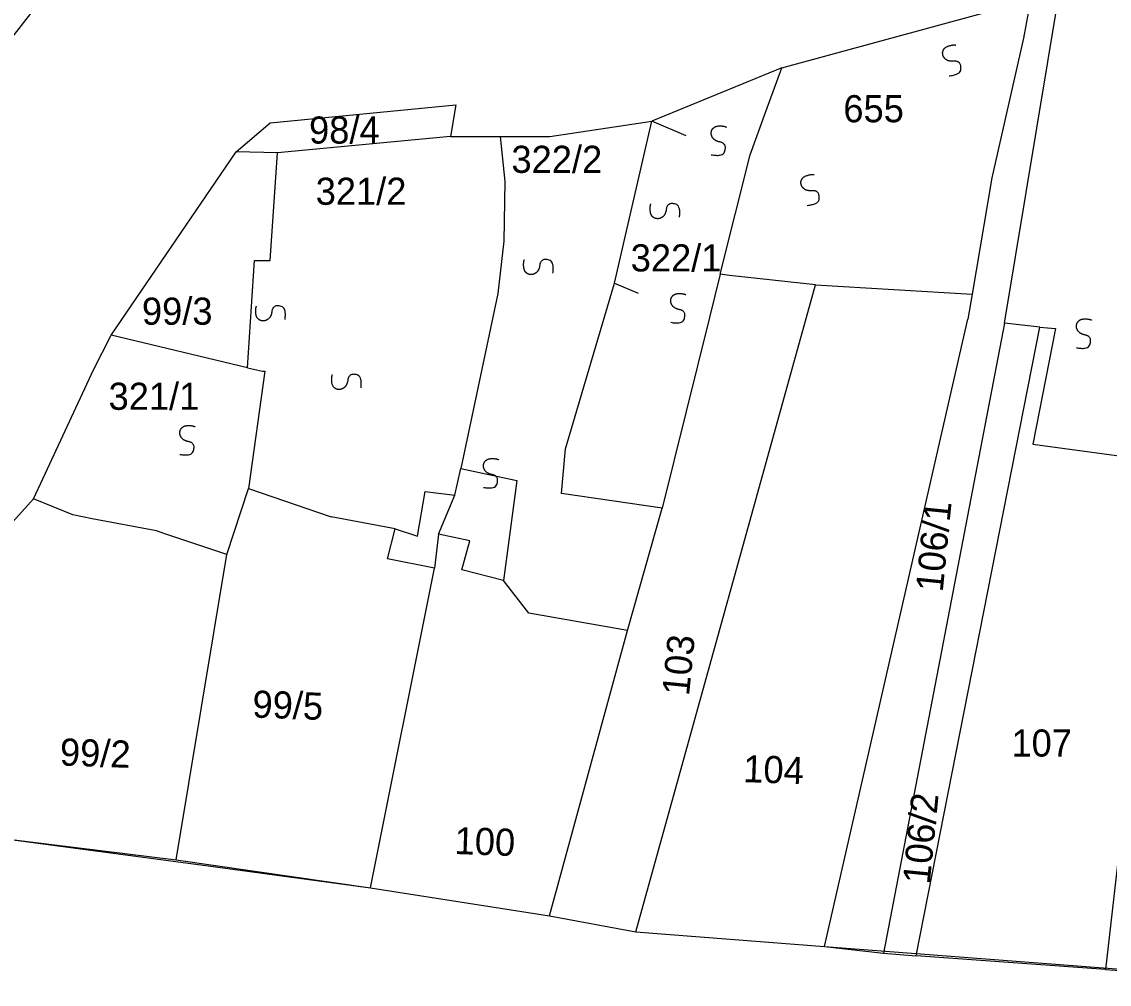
# Model space of a CAD drawing. Extents: x -581999 to -572728, y -1219553 to -1212032.
# Drawn here: x -577839.6 to -577759.4, y -1215968.3 to -1215897.4 of the extents above; entities that cross this region are included whole.
import ezdxf

# ---------------------------------------------------------------- set-up
doc = ezdxf.new("R2010")
doc.units = 0
for name, color, linetype in [('Vrstva 1', 7, 'Continuous'), ('Vrstva 2', 7, 'Continuous'), ('Vrstva 4', 7, 'Continuous'), ('Vrstva 6', 7, 'Continuous'), ('Vrstva 63', 7, 'Continuous')]:
    doc.layers.add(name, color=color, linetype=linetype)

msp = doc.modelspace()

# ---------------------------------------------------------------- linework, layer by layer
at = {"layer": 'Vrstva 1'}
for p, q in [((-577767.111, -1215919.604), (-577763.072, -1215895.262)), ((-577784.701, -1215903.995), (-577783.534, -1215900.795)), ((-577821.27, -1215904.841), (-577807.575, -1215903.512)), ((-577807.575, -1215903.512), (-577807.968, -1215905.841)), ((-577785.869, -1215907.196), (-577784.701, -1215903.995)), ((-577823.783, -1215906.972), (-577821.27, -1215904.841)), ((-577807.968, -1215905.841), (-577820.737, -1215907.054)), ((-577807.968, -1215905.841), (-577804.306, -1215905.848)), ((-577833.003, -1215920.499), (-577823.783, -1215906.972)), ((-577820.737, -1215907.054), (-577823.783, -1215906.972)), ((-577821.273, -1215914.989), (-577820.737, -1215907.054)), ((-577822.933, -1215922.894), (-577822.423, -1215914.989)), ((-577763.354, -1215920), (-577765.023, -1215928.534)), ((-577764.51, -1215919.9), (-577763.932, -1215919.95)), ((-577763.932, -1215919.95), (-577763.354, -1215920)), ((-577834.302, -1215923.045), (-577833.003, -1215920.499)), ((-577822.933, -1215922.894), (-577833.003, -1215920.499)), ((-577838.001, -1215931.038), (-577834.302, -1215923.045)), ((-577821.656, -1215923.133), (-577822.862, -1215931.789)), ((-577765.023, -1215928.534), (-577755.392, -1215929.815)), ((-577807.649, -1215932.283), (-577807.208, -1215930.318)), ((-577838.715, -1215932.565), (-577838.001, -1215931.038)), ((-577810.4, -1215935.313), (-577809.84, -1215932.003)), ((-577809.84, -1215932.003), (-577807.649, -1215932.283)), ((-577808.863, -1215935.167), (-577807.649, -1215932.283)), ((-577812.036, -1215934.755), (-577810.4, -1215935.313)), ((-577808.863, -1215935.167), (-577809.154, -1215937.671)), ((-577806.551, -1215935.656), (-577808.863, -1215935.167)), ((-577807.136, -1215937.79), (-577806.551, -1215935.656)), ((-577804.054, -1215938.572), (-577807.136, -1215937.79))]:
    msp.add_line(p, q, dxfattribs=at)
for points in [[(-577853.107, -1215904.632), (-577851.229, -1215905.854), (-577848.54, -1215905.454), (-577840.724, -1215899.111), (-577838.295, -1215896.004)], [(-577783.534, -1215900.795), (-577765.204, -1215895.788)], [(-577765.204, -1215895.788), (-577765.697, -1215898.602)], [(-577765.697, -1215898.602), (-577768.046, -1215908.884)], [(-577783.534, -1215900.795), (-577793.119, -1215904.707)], [(-577804.306, -1215905.848), (-577800.642, -1215905.856), (-577793.119, -1215904.707)], [(-577795.884, -1215916.658), (-577793.119, -1215904.707)], [(-577804.306, -1215905.848), (-577803.955, -1215909.169)], [(-577788.074, -1215915.996), (-577786.971, -1215911.596), (-577785.869, -1215907.196)], [(-577768.046, -1215908.884), (-577769.492, -1215917.457)], [(-577803.955, -1215909.169), (-577804.035, -1215913.552), (-577804.465, -1215917.417), (-577807.208, -1215930.318)], [(-577822.423, -1215914.989), (-577821.46, -1215914.989), (-577821.273, -1215914.989)], [(-577788.074, -1215915.996), (-577788.857, -1215919.196)], [(-577781.041, -1215916.786), (-577787.4, -1215916.093), (-577788.074, -1215915.996)], [(-577799.485, -1215928.861), (-577795.884, -1215916.658)], [(-577794.306, -1215964.476), (-577781.041, -1215916.786)], [(-577781.041, -1215916.786), (-577769.492, -1215917.457)], [(-577769.492, -1215917.457), (-577769.808, -1215919.307)], [(-577788.857, -1215919.196), (-577792.367, -1215933.242)], [(-577780.377, -1215965.562), (-577769.808, -1215919.307)], [(-577767.111, -1215919.604), (-577776.043, -1215966.054)], [(-577773.635, -1215966.252), (-577764.51, -1215919.9)], [(-577764.51, -1215919.9), (-577767.111, -1215919.604)], [(-577822.933, -1215922.894), (-577821.843, -1215923.133), (-577821.656, -1215923.133)], [(-577792.367, -1215933.242), (-577799.786, -1215932.16), (-577799.485, -1215928.861)], [(-577755.392, -1215929.815), (-577759.67, -1215967.247)], [(-577824.459, -1215936.669), (-577822.862, -1215931.789)], [(-577822.862, -1215931.789), (-577816.756, -1215933.872)], [(-577838.715, -1215932.565), (-577840.457, -1215934.502)], [(-577834.387, -1215934.039), (-577835.826, -1215933.735), (-577838.715, -1215932.565)], [(-577794.904, -1215942.26), (-577792.367, -1215933.242)], [(-577829.029, -1215935.139), (-577829.66, -1215934.912), (-577834.387, -1215934.039)], [(-577812.036, -1215934.755), (-577816.756, -1215933.872)], [(-577824.459, -1215936.669), (-577829.029, -1215935.139)], [(-577809.154, -1215937.671), (-577812.621, -1215936.986), (-577812.036, -1215934.755)], [(-577828.196, -1215959.173), (-577824.459, -1215936.669)], [(-577813.859, -1215961.239), (-577809.154, -1215937.671)], [(-577794.904, -1215942.26), (-577802.194, -1215940.986), (-577804.054, -1215938.572)], [(-577800.662, -1215963.301), (-577794.904, -1215942.26)], [(-577841.153, -1215957.555), (-577828.196, -1215959.173)], [(-577828.196, -1215959.173), (-577813.859, -1215961.239)], [(-577813.859, -1215961.239), (-577800.662, -1215963.301)], [(-577800.662, -1215963.301), (-577794.306, -1215964.476)], [(-577794.306, -1215964.476), (-577780.377, -1215965.562)], [(-577780.377, -1215965.562), (-577776.043, -1215966.054), (-577773.635, -1215966.252)], [(-577759.67, -1215967.247), (-577773.635, -1215966.252)], [(-577759.67, -1215967.247), (-577744.192, -1215968.334)]]:
    msp.add_lwpolyline(points, dxfattribs=at)
at = {"layer": 'Vrstva 4'}
for p, q in [((-577790.598, -1215905.796), (-577793.119, -1215904.707)), ((-577795.884, -1215916.658), (-577794.132, -1215917.399))]:
    msp.add_line(p, q, dxfattribs=at)
msp.add_lwpolyline([(-577807.208, -1215930.318), (-577803.066, -1215931.2), (-577804.054, -1215938.572)], dxfattribs=at)
at = {"layer": 'Vrstva 6'}
for points in [[(-577771.202, -1215901.376), (-577770.351, -1215901.287), (-577770.299, -1215900.529), (-577770.615, -1215900.273), (-577771.031, -1215900.318), (-577771.363, -1215900.236), (-577771.58, -1215900.028), (-577771.671, -1215899.816), (-577771.672, -1215899.547), (-577771.469, -1215899.242), (-577770.881, -1215899.072), (-577770.701, -1215899.105)], [(-577788.734, -1215907.19), (-577787.893, -1215907.342), (-577787.63, -1215906.628), (-577787.862, -1215906.294), (-577788.274, -1215906.221), (-577788.57, -1215906.049), (-577788.72, -1215905.788), (-577788.748, -1215905.559), (-577788.674, -1215905.301), (-577788.393, -1215905.065), (-577787.781, -1215905.067), (-577787.618, -1215905.149)], [(-577781.653, -1215910.922), (-577780.802, -1215910.833), (-577780.75, -1215910.075), (-577781.066, -1215909.819), (-577781.482, -1215909.864), (-577781.814, -1215909.782), (-577782.031, -1215909.574), (-577782.122, -1215909.362), (-577782.123, -1215909.093), (-577781.92, -1215908.788), (-577781.332, -1215908.618), (-577781.152, -1215908.651)], [(-577791.077, -1215911.793), (-577790.982, -1215910.942), (-577791.712, -1215910.73), (-577792.029, -1215910.984), (-577792.074, -1215911.4), (-577792.225, -1215911.707), (-577792.474, -1215911.874), (-577792.701, -1215911.918), (-577792.964, -1215911.862), (-577793.219, -1215911.598), (-577793.259, -1215910.988), (-577793.189, -1215910.819)], [(-577800.408, -1215915.911), (-577800.313, -1215915.06), (-577801.043, -1215914.848), (-577801.36, -1215915.102), (-577801.405, -1215915.518), (-577801.556, -1215915.825), (-577801.805, -1215915.992), (-577802.032, -1215916.036), (-577802.295, -1215915.98), (-577802.55, -1215915.716), (-577802.59, -1215915.106), (-577802.52, -1215914.937)], [(-577791.72, -1215919.543), (-577790.879, -1215919.695), (-577790.616, -1215918.981), (-577790.848, -1215918.647), (-577791.26, -1215918.574), (-577791.556, -1215918.402), (-577791.706, -1215918.141), (-577791.734, -1215917.912), (-577791.66, -1215917.654), (-577791.379, -1215917.418), (-577790.767, -1215917.42), (-577790.604, -1215917.502)], [(-577820.162, -1215919.326), (-577820.067, -1215918.475), (-577820.797, -1215918.263), (-577821.114, -1215918.517), (-577821.159, -1215918.933), (-577821.31, -1215919.24), (-577821.559, -1215919.407), (-577821.786, -1215919.451), (-577822.049, -1215919.395), (-577822.304, -1215919.131), (-577822.344, -1215918.521), (-577822.274, -1215918.352)], [(-577761.8, -1215921.415), (-577760.959, -1215921.567), (-577760.696, -1215920.853), (-577760.928, -1215920.519), (-577761.34, -1215920.446), (-577761.636, -1215920.274), (-577761.786, -1215920.013), (-577761.814, -1215919.784), (-577761.74, -1215919.526), (-577761.459, -1215919.29), (-577760.847, -1215919.292), (-577760.684, -1215919.374)], [(-577814.564, -1215924.38), (-577814.469, -1215923.529), (-577815.199, -1215923.317), (-577815.516, -1215923.571), (-577815.561, -1215923.987), (-577815.712, -1215924.294), (-577815.961, -1215924.461), (-577816.188, -1215924.505), (-577816.451, -1215924.449), (-577816.706, -1215924.185), (-577816.746, -1215923.575), (-577816.676, -1215923.406)], [(-577827.924, -1215929.276), (-577827.083, -1215929.428), (-577826.82, -1215928.714), (-577827.052, -1215928.38), (-577827.464, -1215928.307), (-577827.76, -1215928.135), (-577827.91, -1215927.874), (-577827.938, -1215927.645), (-577827.864, -1215927.387), (-577827.583, -1215927.151), (-577826.971, -1215927.153), (-577826.808, -1215927.235)], [(-577805.53, -1215931.709), (-577804.689, -1215931.861), (-577804.426, -1215931.147), (-577804.658, -1215930.813), (-577805.07, -1215930.74), (-577805.366, -1215930.568), (-577805.516, -1215930.307), (-577805.544, -1215930.078), (-577805.47, -1215929.82), (-577805.189, -1215929.584), (-577804.577, -1215929.586), (-577804.414, -1215929.668)]]:
    msp.add_open_spline(points, degree=2, dxfattribs=at)
at = {"layer": 'Vrstva 63'}
for p, q in [((-577841.153, -1215957.555), (-577826.747, -1215959.48)), ((-577826.747, -1215959.48), (-577813.859, -1215961.239)), ((-577813.859, -1215961.239), (-577800.662, -1215963.301)), ((-577800.662, -1215963.301), (-577794.306, -1215964.476)), ((-577794.306, -1215964.476), (-577780.377, -1215965.562)), ((-577780.377, -1215965.562), (-577744.192, -1215968.334))]:
    msp.add_line(p, q, dxfattribs=at)

# ---------------------------------------------------------------- texts
at = {"layer": 'Vrstva 2'}
for s, p in [('655', (-577778.995, -1215904.796)), ('98/4', (-577818.398, -1215906.369)), ('322/2', (-577803.472, -1215908.527)), ('321/2', (-577817.908, -1215910.881)), ('322/1', (-577794.676, -1215915.793)), ('99/3', (-577830.723, -1215919.721)), ('321/1', (-577833.185, -1215925.993)), ('107', (-577766.597, -1215951.553))]:
    msp.add_text(s, height=2, dxfattribs=at).set_placement(p)
for s, rotation, p in [('106/1', 84.34052, (-577771.669, -1215939.472)), ('103', 84.34052, (-577790.377, -1215947.118)), ('99/5', 357.98341, (-577822.598, -1215948.671)), ('99/2', 357.98341, (-577836.799, -1215952.205)), ('104', 357.98341, (-577786.404, -1215953.432)), ('106/2', 84.34052, (-577772.626, -1215961.007)), ('100', 357.98341, (-577807.691, -1215958.732))]:
    msp.add_text(s, height=2, rotation=rotation, dxfattribs=at).set_placement(p)

doc.saveas('drawing.dxf')
